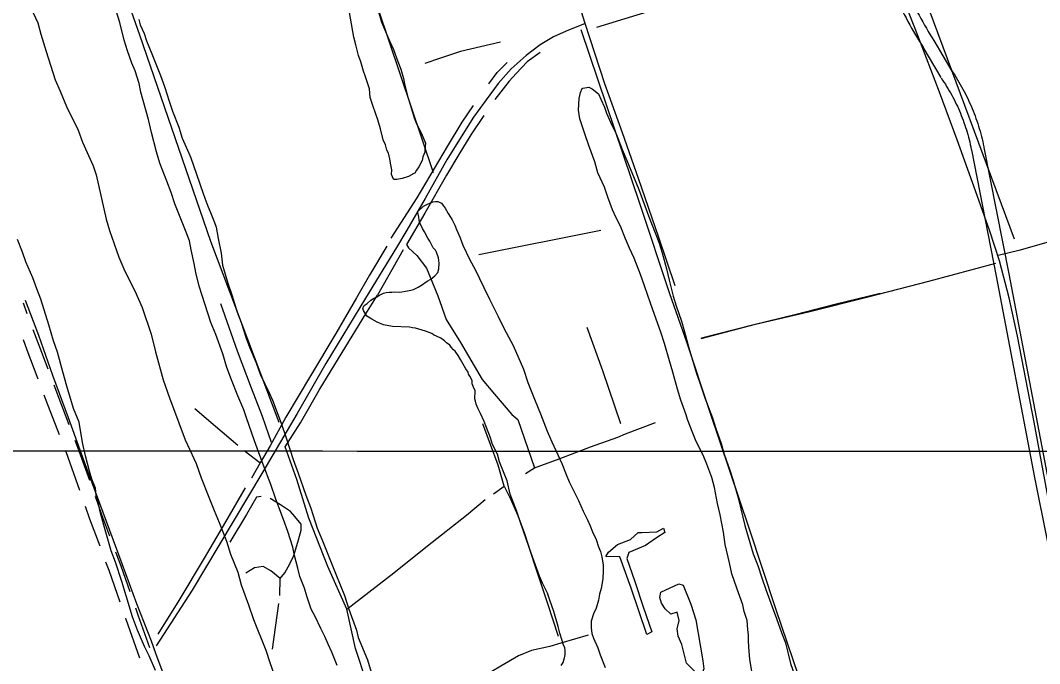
# Model space of a CAD drawing. Extents: x 3263578 to 3301413, y 764927 to 798602.
# Drawn here: x 3270869 to 3273272, y 787450 to 788969 of the extents above; entities that cross this region are included whole.
import ezdxf

# ---------------------------------------------------------------- set-up
doc = ezdxf.new("R2010")
doc.units = 0
for name, color, linetype in [('V-DTCH-CNTR', 7, 'Continuous'), ('V-GRID-MAJR', 7, 'Continuous'), ('V-ROAD-CNTR', 7, 'Continuous'), ('V-SITE-VEGE', 7, 'Continuous'), ('V-TOPO-SHOR', 7, 'Continuous')]:
    doc.layers.add(name, color=color, linetype=linetype)

msp = doc.modelspace()

# ---------------------------------------------------------------- linework, layer by layer
at = {"layer": 'V-DTCH-CNTR'}
msp.add_line((3273199.8, 788313.9), (3273176.9, 788400.8), dxfattribs=at)
for points in [[(3272412.8, 788341.9), (3272374.4, 788456.2), (3272326.4, 788595.6), (3272288.6, 788703.2), (3272246.4, 788818.9), (3272200.7, 788960.8), (3272172.2, 789052.1), (3272141, 789147.5), (3272108.5, 789240.2), (3272091.6, 789296.5), (3272057.7, 789406.9), (3272018.4, 789523.5), (3271967.9, 789669.6), (3271912.7, 789855.3), (3271913.9, 789864.7), (3271973, 789887.2), (3272085.2, 789927.7), (3272182.6, 789961.4), (3272277.9, 790000.8), (3272386.5, 790043), (3272505.6, 790083.5), (3272582.5, 790106.1)], [(3273176.9, 788400.8), (3273176.8, 788401.4), (3273154.3, 788471.1), (3273120.4, 788566.2), (3273077, 788686.6), (3273035.6, 788799.4), (3272984.3, 788932.9), (3272935.1, 789059.6)], [(3272200.7, 788960.8), (3272155.7, 788942.9), (3272125.4, 788929.4), (3272094.5, 788910.6), (3272061.2, 788885.6), (3272026.2, 788854.3), (3271995.3, 788819.2), (3271967.3, 788781.4), (3271937.2, 788740.5), (3271907.9, 788694.1), (3271874.5, 788639.7), (3271822.8, 788548.4), (3271780.2, 788473.8), (3271755.4, 788432.3), (3271682.8, 788313.1)], [(3273775.3, 788626.3), (3273720.5, 788599.9), (3273642.3, 788572.4), (3273546.7, 788538.8), (3273443.8, 788500.4), (3273353.8, 788469.1), (3273286.2, 788443.3), (3273222.5, 788425.8), (3273174.1, 788413.3)], [(3271682.8, 788313.1), (3271589.1, 788159.1), (3271521.1, 788040.4), (3271440.1, 787903.4), (3271370.8, 787786.1), (3271273.7, 787623.6), (3271189.1, 787492.2)], [(3273293.7, 787833), (3273258.9, 788020.5), (3273219.9, 788223.4), (3273199.8, 788313.9)]]:
    msp.add_lwpolyline(points, dxfattribs=at)
at = {"layer": 'V-GRID-MAJR'}
msp.add_spline([(3267732.7, 787953.5), (3270352.8, 787952.6), (3275593.1, 787951.5), (3280833.3, 787951.1), (3286073.6, 787951.5), (3291313.9, 787952.6), (3296554.1, 787954.5), (3299174.3, 787955.8)], degree=3, dxfattribs=at)
at = {"layer": 'V-ROAD-CNTR'}
msp.add_line((3270885, 788276.1), (3270875.8, 788300.8), dxfattribs=at)
for points in [[(3272942.3, 789076.1), (3272945.7, 789067.9), (3272949.1, 789059.7), (3272952.7, 789051.7), (3272956.3, 789043.6), (3272959.9, 789035.6), (3272963.7, 789027.6), (3272967.5, 789019.7), (3272971.3, 789011.8), (3272975.3, 789003.9), (3272979.3, 788996), (3272983.4, 788988.2), (3272987.6, 788980.5), (3272991.8, 788972.7), (3272996.1, 788965), (3273000.5, 788957.4), (3273004.9, 788949.8), (3273009.4, 788942.2), (3273014, 788934.7), (3273018.6, 788927.2), (3273022.3, 788921.3)], [(3272914.6, 789064.6), (3272918, 789056.2), (3272921.6, 789047.9), (3272925.2, 789039.6), (3272928.9, 789031.3), (3272932.7, 789023), (3272936.5, 789014.8), (3272940.5, 789006.6), (3272944.5, 788998.4), (3272948.5, 788990.3), (3272952.7, 788982.2), (3272956.9, 788974.2), (3272961.2, 788966.2), (3272965.5, 788958.2), (3272970, 788950.3), (3272974.5, 788942.4), (3272979, 788934.6), (3272983.7, 788926.8), (3272988.4, 788919), (3272993.2, 788911.3), (3272996.9, 788905.3)], [(3273022.5, 788920.9), (3273065, 788848.8)], [(3272996.7, 788905.7), (3273039.2, 788833.6)], [(3273064.5, 788849.6), (3273068, 788844.5), (3273071.5, 788839.2), (3273074.9, 788833.8), (3273078.2, 788828.4), (3273081.5, 788823), (3273084.7, 788817.6), (3273087.8, 788812.1), (3273090.9, 788806.5), (3273093.8, 788800.9), (3273096.8, 788795.3), (3273099.6, 788789.6), (3273102.3, 788783.9), (3273105, 788778.2), (3273107.6, 788772.4), (3273110.2, 788766.6), (3273112.6, 788760.8), (3273115, 788754.9), (3273117.3, 788749.1), (3273119.5, 788743.1), (3273121.7, 788737.2), (3273123.8, 788731.2), (3273125.8, 788725.2), (3273127.7, 788719.2), (3273129.5, 788713.1), (3273131.3, 788707), (3273132.9, 788700.9), (3273134.5, 788694.8), (3273136.1, 788688.6), (3273137.5, 788682.5), (3273138.9, 788676.3), (3273140.1, 788670.1), (3273140.4, 788668.7)], [(3273039.7, 788832.8), (3273043, 788827.8), (3273046.3, 788822.9), (3273049.5, 788817.8), (3273052.6, 788812.8), (3273055.7, 788807.7), (3273058.7, 788802.6), (3273061.6, 788797.4), (3273064.5, 788792.2), (3273067.3, 788787), (3273070, 788781.7), (3273072.7, 788776.4), (3273075.3, 788771), (3273077.8, 788765.7), (3273080.2, 788760.3), (3273082.6, 788754.8), (3273084.9, 788749.3), (3273087.1, 788743.8), (3273089.3, 788738.3), (3273091.4, 788732.8), (3273093.4, 788727.2), (3273095.4, 788721.6), (3273097.2, 788715.9), (3273099, 788710.3), (3273100.7, 788704.6), (3273102.4, 788698.9), (3273104, 788693.1), (3273105.5, 788687.4), (3273106.9, 788681.6), (3273108.2, 788675.9), (3273109.5, 788670.1), (3273110.7, 788664.2), (3273111, 788662.9)], [(3273111, 788662.9), (3273169.5, 788364.9), (3273260, 787890), (3273355.5, 787412.5)], [(3273140.4, 788668.7), (3273198.9, 788370.6), (3273289.5, 787895.7), (3273306.1, 787812.7)], [(3270934.1, 788145), (3270913, 788200.9), (3270899, 788238.6)], [(3270910.9, 788121.4), (3270884.9, 788190.4), (3270875.8, 788215)], [(3270983.9, 788014.2), (3270957.7, 788082.3), (3270948.2, 788107.6)], [(3270960.9, 787990.6), (3270929.6, 788071.6), (3270925, 788083.9)], [(3271032.2, 787882.8), (3271004.6, 787960.7), (3270998.3, 787976.9)], [(3271008.7, 787859), (3270976.4, 787950.3), (3270975.3, 787953.3)], [(3271079.8, 787751.1), (3271061, 787801.4), (3271045.5, 787845.1)], [(3271056.6, 787727.5), (3271032.8, 787791.1), (3271022.1, 787821.3)], [(3271127.5, 787619.5), (3271106.2, 787680.5), (3271093.8, 787713.6)], [(3271104, 787595.8), (3271078, 787670.3), (3271070.6, 787690)], [(3271173.9, 787487.4), (3271146.6, 787564.7), (3271140.7, 787581.7)], [(3271150.4, 787463.7), (3271118.3, 787554.8), (3271117.2, 787558)]]:
    msp.add_lwpolyline(points, dxfattribs=at)
at = {"layer": 'V-SITE-VEGE'}
for points in [[(3270893.8, 788997.8), (3270909.9, 788963.1), (3270917.3, 788936.3), (3270929.9, 788895), (3270951.1, 788828), (3270962.9, 788801.1), (3270977.8, 788765.3), (3271004.7, 788709.3), (3271015.4, 788681.4), (3271040.1, 788625.4), (3271047.5, 788604.2), (3271071.4, 788499.3), (3271078.7, 788472.6), (3271101, 788410), (3271114.9, 788376.4), (3271138.7, 788330.5), (3271155.8, 788291.3), (3271177, 788227.6), (3271187.5, 788186.4), (3271205.3, 788120.5), (3271220.2, 788078), (3271242.5, 788018.8), (3271257.5, 787978.6), (3271283.2, 787922.6), (3271294.9, 787889.1), (3271313.1, 787843.2), (3271325.9, 787811.9), (3271337.7, 787783.9), (3271354.7, 787739.2), (3271364.2, 787709.1), (3271381.3, 787666.6), (3271389.7, 787636.4), (3271406.8, 787589.5), (3271418.4, 787554.8), (3271447.3, 787482.2), (3271456.8, 787453.1), (3271471.7, 787410.7)], [(3271710.1, 788999.5), (3271720.5, 788964.5), (3271729.8, 788942.2), (3271739.1, 788920.6), (3271748.5, 788899.8), (3271758.4, 788871.2), (3271765.5, 788853.7), (3271771.7, 788831.4), (3271774.9, 788814.8), (3271782.5, 788787.1), (3271788.8, 788768), (3271797, 788738.6), (3271803.4, 788722.7), (3271813.6, 788703.4), (3271818.7, 788692.2), (3271823.6, 788678.7), (3271823.3, 788670.9), (3271822.1, 788660.7), (3271822, 788657.6), (3271817.6, 788646.8), (3271815.7, 788638.2), (3271808.1, 788622.8), (3271803, 788615.2), (3271798.8, 788608.3), (3271796.4, 788606.8), (3271783.6, 788600.3), (3271768.5, 788595.4), (3271756.6, 788592.7), (3271750.4, 788593), (3271748.1, 788593.8), (3271743.8, 788605), (3271744.2, 788616), (3271741.7, 788631.8), (3271739.8, 788642), (3271736.4, 788655.5), (3271732.7, 788661.9), (3271729.3, 788674.6), (3271724.3, 788686.6), (3271717.5, 788712.8), (3271711.3, 788734.2), (3271700.8, 788765.2), (3271693.8, 788786.7), (3271691.5, 788807.2), (3271687.3, 788821.5), (3271681.7, 788837.4), (3271677.4, 788848.5), (3271671.2, 788870.8), (3271666.3, 788885.9), (3271659.5, 788910.5), (3271654.7, 788928.7), (3271641.3, 789005.3)], [(3271329.2, 788227.4), (3271317.5, 788255.4), (3271297.4, 788319), (3271289.9, 788341.4), (3271282.7, 788373.7), (3271278.6, 788394.9), (3271271.3, 788427.2), (3271267.2, 788448.4), (3271259.8, 788468.5), (3271246.9, 788499.9), (3271233.1, 788535.6), (3271224.6, 788562.4), (3271213.9, 788589.3), (3271197.9, 788631.8), (3271189.5, 788658.6), (3271178, 788704.3), (3271170.7, 788734.4), (3271152.8, 788799.2), (3271148.7, 788819.2), (3271139.2, 788849.4), (3271131.7, 788867.3), (3271121.1, 788896.3), (3271113.7, 788922), (3271103.3, 788963.3), (3271094.8, 788991.2)], [(3271147.8, 788970.4), (3271151, 788958.1), (3271160.6, 788937.9), (3271165.9, 788920.1), (3271178.7, 788889.9), (3271186.2, 788869.7), (3271199, 788838.4), (3271208.6, 788812.7), (3271219.2, 788778.1), (3271227.7, 788754.6), (3271242.6, 788716.6), (3271250, 788690.9), (3271266.1, 788655.1), (3271270.4, 788643.9), (3271284.2, 788605.9), (3271300.1, 788560.1), (3271303.3, 788549), (3271310.7, 788529.9), (3271317.2, 788515.4), (3271324.6, 788495.3), (3271328.9, 788485.2), (3271330, 788480.7), (3271335.1, 788454), (3271342.3, 788419.4), (3271345.2, 788390.5), (3271357.8, 788348.1), (3271367.4, 788321.2), (3271380.1, 788279.9), (3271389.7, 788255.3), (3271401.3, 788218.5), (3271408.7, 788197.2), (3271424.8, 788160.3), (3271434.4, 788133.5)], [(3272583.6, 787531), (3272582.1, 787552.2), (3272575.1, 787573.7), (3272571.8, 787589.5), (3272564.7, 787608.6), (3272557.7, 787628.5), (3272546.5, 787662.7), (3272540.4, 787688), (3272530.4, 787731.6), (3272526.1, 787760.8), (3272518.3, 787801.9), (3272512.3, 787828.1), (3272505.2, 787866), (3272499.1, 787889.8), (3272487, 787920.9), (3272478.4, 787942.4), (3272462.4, 787974.4), (3272453.8, 787994.4), (3272441.8, 788026.3), (3272438.3, 788037.4), (3272425.6, 788072.4), (3272417.9, 788097.8), (3272407, 788138.3), (3272399.5, 788165.3), (3272387.7, 788205.7), (3272378.6, 788232.8), (3272363.8, 788274.2), (3272354.7, 788301.2), (3272340.6, 788341.8), (3272330.7, 788368.9), (3272315.7, 788407.1), (3272304.9, 788431.1), (3272295.6, 788452.7), (3272283.5, 788483), (3272273.2, 788502.2), (3272264.6, 788521.4), (3272254, 788551.6), (3272246.3, 788574.7), (3272230.4, 788609.1), (3272222.8, 788634.5), (3272208.7, 788673.5), (3272199.6, 788700.5), (3272187.7, 788736.3), (3272184.6, 788756.9), (3272186.4, 788784.2), (3272189.4, 788798.3), (3272192.9, 788807.5), (3272195.2, 788808.2), (3272208.7, 788810.8), (3272217.2, 788807.3), (3272231.6, 788795), (3272237.4, 788783), (3272246, 788763.8), (3272251, 788749.5), (3272263.2, 788721.5), (3272273.3, 788700.7), (3272287.6, 788664.1), (3272298.3, 788637.8), (3272315.5, 788596.3), (3272326.9, 788569.1), (3272341.1, 788530.9), (3272349.6, 788507), (3272373.8, 788444.8), (3272382.2, 788420.2), (3272392.4, 788382.1), (3272398.4, 788355.2), (3272407.9, 788317.9), (3272414.8, 788294.9), (3272427.5, 788258.3), (3272434.4, 788233.7), (3272444.6, 788195.6), (3272462.6, 788135.3), (3272470.3, 788113), (3272482.3, 788078), (3272500.8, 788030.2), (3272508.4, 788005.5), (3272521.1, 787969.7), (3272528, 787945.1), (3272541.3, 787906.9), (3272549, 787882.3), (3272560.7, 787841.8), (3272567.5, 787815.6), (3272576.9, 787776.8), (3272584.5, 787749.8), (3272596.2, 787709.4), (3272607.7, 787682.2), (3272616.7, 787652.8), (3272626.6, 787625.7), (3272641.4, 787584.4), (3272651.3, 787557.3), (3272664, 787521.5), (3272672.6, 787499.9), (3272684.8, 787450.8), (3272693.9, 787423.8)], [(3271860.1, 788218.2), (3271842.4, 788226.8), (3271838.6, 788229.3), (3271823.9, 788235.4), (3271800.6, 788241.8), (3271793.6, 788242.9), (3271785.9, 788244.7), (3271745.9, 788246.3), (3271724.9, 788250.3), (3271710.2, 788256.4), (3271697.1, 788263.2), (3271685.7, 788270.7), (3271677.6, 788283.6), (3271676.2, 788289.1), (3271679.6, 788295.3), (3271686.1, 788300.5), (3271695, 788308), (3271701.5, 788312.5), (3271709.5, 788316.1), (3271715.1, 788319.8), (3271724.7, 788324.9), (3271731, 788326.2), (3271738.2, 788327.5), (3271744.4, 788327.2), (3271749.9, 788327.8), (3271763.3, 788327.2), (3271781.4, 788330.4), (3271789.3, 788331.7), (3271795.7, 788333.8), (3271806.9, 788338.8), (3271814.1, 788343.3), (3271827.8, 788352.9), (3271836.7, 788358), (3271845.6, 788365.5), (3271853, 788373.9), (3271855.7, 788382.4), (3271856.2, 788395.7), (3271854.4, 788408.3), (3271850.2, 788421.8), (3271847.2, 788425.9), (3271842, 788431.6), (3271839.1, 788438), (3271834, 788447.6), (3271829.6, 788454.8), (3271821.5, 788469.3), (3271817.1, 788477.3), (3271812, 788487.7), (3271809.9, 788491.7), (3271808, 788504.4), (3271806.1, 788515.4), (3271806.2, 788517.8), (3271819.2, 788529.8), (3271830.4, 788535.6), (3271838.4, 788538.5), (3271841.6, 788540.7), (3271847.1, 788541.2), (3271852.6, 788541), (3271861.9, 788537.5), (3271865.6, 788531.9), (3271870.1, 788525.4), (3271877.4, 788512.6), (3271882.6, 788504.5), (3271887, 788498.1), (3271892.8, 788485.3), (3271897.1, 788474.9), (3271905.7, 788455.7), (3271912.1, 788438.2), (3271928.7, 788403.8), (3271941.2, 788380.5), (3271961.4, 788338.2), (3271974.4, 788310.2), (3271995.6, 788269.3), (3272008.6, 788242.1), (3272030.5, 788201.2), (3272054.9, 788145.3), (3272065.5, 788114.3), (3272082.6, 788070.4), (3272094.7, 788040.1), (3272111.1, 787998.7), (3272121.9, 787973.9), (3272137, 787941.9), (3272145.7, 787922.8), (3272155.6, 787896.5), (3272162.8, 787879.7), (3272175.1, 787854.1), (3272184.6, 787835.7), (3272195.3, 787810.1)], [(3271187.6, 787434.1), (3271172.6, 787468.8), (3271161.8, 787491.2), (3271144.7, 787529.2), (3271133, 787560.5), (3271118.2, 787610.8), (3271107.6, 787644.3), (3271092.8, 787690.1), (3271083.2, 787716.9), (3271071.6, 787754.9), (3271065.3, 787777.2), (3271056.9, 787808.4), (3271052.8, 787828.5), (3271047.6, 787847.5), (3271045.6, 787864.2), (3271037.1, 787885.4), (3271031.8, 787904.4), (3271022.4, 787941.2), (3271015.1, 787972.4), (3271007, 788020.4), (3270994.2, 788052.8), (3270978.4, 788105.3), (3270968.9, 788138.8), (3270956.3, 788185.6), (3270946.7, 788212.4), (3270936.2, 788250.4), (3270917.2, 788310.7), (3270907.6, 788335.3), (3270898, 788361), (3270882, 788399), (3270873.4, 788421.4), (3270861.7, 788451.6)], [(3271615.6, 787446.1), (3271602.8, 787477.4), (3271594.2, 787496.5), (3271586.7, 787514.4), (3271577, 787533.4), (3271564.1, 787561.4), (3271554.4, 787579.3), (3271543.8, 787609.5), (3271538.5, 787628.5), (3271527.8, 787656.4), (3271522.6, 787675.4), (3271515.3, 787705.5), (3271511.2, 787725.6), (3271499.5, 787762.4), (3271488.9, 787790.4), (3271470.8, 787838.5), (3271459.1, 787873.1), (3271441, 787920.1), (3271430.3, 787950.2), (3271420.7, 787975.9), (3271401.6, 788030.7), (3271395.3, 788049.7), (3271381.3, 788082.1), (3271366.4, 788120.1), (3271355.7, 788149.2), (3271346.3, 788181.6), (3271329.2, 788227.4)], [(3272143.9, 787445.8), (3272148.1, 787453.4), (3272151.7, 787464.3), (3272152.8, 787472.1), (3272153.2, 787481.5), (3272152.6, 787487.8), (3272148.3, 787496.6), (3272146.3, 787505.3), (3272140.7, 787522), (3272136.6, 787537.9), (3272126.2, 787573.6), (3272117.1, 787600.6), (3272111.5, 787616.5), (3272099.9, 787640.5), (3272092.7, 787656.5), (3272080, 787691.6), (3272072.9, 787711.5), (3272068.7, 787724.2), (3272060.9, 787744.9), (3272056, 787760.8), (3272046.1, 787787.9), (3272039.2, 787809.3), (3272023.6, 787850.7), (3272016.2, 787881.6), (3272009, 787899.2), (3271998.3, 787926.3), (3271993.6, 787944.5), (3271981.9, 787967.8), (3271977.1, 787983.6), (3271967.8, 788007.6), (3271962.1, 788021.9), (3271953.5, 788041.1), (3271948.4, 788051.5), (3271943.4, 788062.7), (3271942.1, 788069.8), (3271939.9, 788075.4), (3271940.7, 788094.2), (3271937.1, 788102.9), (3271934.3, 788110.9), (3271933.8, 788118.8), (3271928.8, 788129.2), (3271925, 788133.2), (3271924.4, 788138), (3271919.2, 788146), (3271906.8, 788168.5), (3271900.9, 788177.4), (3271894.2, 788187.8), (3271889.6, 788191.1), (3271884.4, 788197.6), (3271881.4, 788201.7), (3271873.8, 788207.5), (3271868.5, 788212.4), (3271860.1, 788218.2)], [(3271434.4, 788133.5), (3271455.9, 788087.6), (3271463.4, 788071.9), (3271483.7, 788018.3), (3271495.3, 787983.6), (3271512.3, 787932.2), (3271524, 787899.8), (3271542, 787848.4), (3271553.8, 787817.1), (3271568.6, 787770.2), (3271581.4, 787740), (3271612.4, 787661.7), (3271632.7, 787611.4), (3271643.3, 787579), (3271661.4, 787529.8), (3271665.5, 787512), (3271686.9, 787459.4), (3271698.5, 787422.6)], [(3272195.3, 787810.1), (3272204.8, 787791.7), (3272212, 787775.7), (3272217.7, 787761.4), (3272226.4, 787743), (3272232, 787726.3), (3272236.3, 787715.1), (3272239.7, 787702.4), (3272242.8, 787682.7), (3272243.1, 787670.1), (3272242.3, 787650.5), (3272238.3, 787627.9), (3272233.8, 787614), (3272231.7, 787600), (3272226.2, 787581.3), (3272220.2, 787568.2), (3272214.8, 787550.4), (3272214.1, 787534.8), (3272216, 787521.3), (3272220.2, 787510.2), (3272230.3, 787487.8), (3272235.9, 787471.1), (3272247.3, 787441.6)], [(3272593, 787431.7), (3272588.6, 787460.9), (3272587, 787479), (3272585.6, 787503.4), (3272585.4, 787517.5), (3272583.6, 787531)]]:
    msp.add_lwpolyline(points, dxfattribs=at)
at = {"layer": 'V-TOPO-SHOR'}
for p, q in [((3272948.3, 789162.3), (3273211.8, 788453)), ((3271949.7, 788416), (3272237.3, 788473.5)), ((3271771.5, 788426.8), (3271710.8, 788320.3)), ((3271396.7, 787953.3), (3271433.1, 787925)), ((3271463, 787484.8), (3271478.2, 787592.6))]:
    msp.add_line(p, q, dxfattribs=at)
for points in [[(3271275.8, 790249.3), (3271503.7, 789577.4), (3271685.6, 789075.4), (3271841.6, 788609.4)], [(3270993.7, 789411.4), (3271074.8, 789148), (3271149.6, 788934.5), (3271317.4, 788447.4), (3271477.9, 788020.4)], [(3272888.8, 789147.4), (3272782.3, 789116.7), (3272679.5, 789085.5), (3272579.7, 789056.3), (3272497.3, 789033.4), (3272403.2, 789005.2), (3272321.8, 788980.7), (3272226.9, 788951.4)], [(3272190.5, 788947.2), (3272329.1, 788534.9), (3272398.9, 788324.3)], [(3272001, 788917.3), (3271906.3, 788894.8), (3271859.3, 788879.4), (3271822.3, 788866.4)], [(3272094, 788892.8), (3272063.3, 788870.7), (3272038, 788843), (3272021, 788824.9), (3271987.1, 788781.5)], [(3271973.1, 788818.7), (3271993, 788845.5), (3272016.1, 788868.9)], [(3271743.1, 788454.9), (3271803.9, 788549.9), (3271875.8, 788671.1), (3271910.6, 788728), (3271937.4, 788768)], [(3271961.8, 788744.3), (3271930.7, 788698.6), (3271902.8, 788652.3), (3271873.3, 788602.9), (3271822.3, 788513.2), (3271778.9, 788439.7)], [(3271732.8, 788435.3), (3271691.9, 788367.1), (3271661, 788313.9)], [(3271778.9, 788439.7), (3271783.7, 788432.1), (3271803.6, 788413.7), (3271826.1, 788383.5), (3271853, 788318.5)], [(3272474, 788217.7), (3272602.1, 788251.4), (3272727, 788280.5), (3272867.6, 788316.1), (3273010.3, 788353.2), (3273168.6, 788395.2)], [(3271710.8, 787329.1), (3271658.5, 787486), (3271638.6, 787579), (3271593.9, 787679.4), (3271548.6, 787794), (3271520.5, 787884.7), (3271492.7, 787961.8), (3271529.1, 788019), (3271573, 788096), (3271627.8, 788184.9), (3271683.5, 788276.2), (3271710.8, 788320.3)], [(3272398.9, 788324.3), (3272439.1, 788209.6), (3272493.3, 788045.9), (3272586.6, 787768.3), (3272648.7, 787580.8), (3272703.3, 787420.8), (3272752.7, 787266.9), (3272814.3, 787126.5)], [(3272895.9, 788323.7), (3272788.9, 788297.7), (3272697.6, 788274.7), (3272594.9, 788249.6), (3272475, 788218.6)], [(3271207.5, 787421.9), (3271188.4, 787474.3), (3271177.6, 787503.7), (3271143.2, 787591.4), (3271108.4, 787686.2), (3271064, 787807.3), (3271019.9, 787926.2), (3270982.5, 788030.7), (3270945.2, 788130.8), (3270912.5, 788224.8), (3270881.2, 788307.4)], [(3271460.9, 787972.6), (3271440, 788033.6), (3271414, 788100.8), (3271380.4, 788188.2), (3271341.2, 788299.2)], [(3271661, 788313.9), (3271612.5, 788229.6), (3271552.8, 788129.7), (3271494.9, 788031.9), (3271457.4, 787964.2), (3271434.4, 787924), (3271413.9, 787888.2)], [(3271853, 788318.5), (3271872.3, 788262.7), (3271906.7, 788208.2), (3271957.8, 788120.7), (3271986.6, 788086.5), (3272027.7, 788038.2), (3272041.7, 788026.9), (3272081.2, 787912.4)], [(3272284.5, 788016.5), (3272241.8, 788141.2), (3272205.1, 788243.7)], [(3271381.6, 787965.5), (3271328.9, 788010.4), (3271280.1, 788051.8)], [(3271984.1, 787851.2), (3272009.1, 787869.3), (3271994.9, 787918.7), (3271959, 788016.3)], [(3272059.7, 787898.8), (3272081.2, 787912.4), (3272139.3, 787933.8), (3272213.3, 787961.8), (3272277.1, 787985), (3272295.2, 787992.8), (3272365.9, 788019.6)], [(3271398.9, 787865.5), (3271352.4, 787784.7), (3271301.8, 787699.3), (3271242.2, 787599.2), (3271192.5, 787520.2)], [(3272009.1, 787869.3), (3272023.5, 787840.8), (3272041.8, 787800.3), (3272057.4, 787757.6), (3272081, 787684.6), (3272111.7, 787592.7), (3272136.9, 787514.9)], [(3271436.4, 787844.8), (3271425.8, 787843.3), (3271402.1, 787802), (3271362.2, 787737)], [(3271481.2, 787651.6), (3271492.4, 787665), (3271504.3, 787686), (3271513.3, 787705.5), (3271524.4, 787742.4), (3271530.9, 787765.2), (3271530.5, 787779.2), (3271515.6, 787797.5), (3271506, 787809.8), (3271482.1, 787825.5), (3271457.5, 787840.2)], [(3271638.6, 787579), (3271749.3, 787665), (3271828.3, 787728.2), (3271920.3, 787801.1), (3271964.5, 787837.4)], [(3272334, 787759.8), (3272369.1, 787761.5), (3272385.1, 787770.5), (3272387.9, 787760.3), (3272368.3, 787747.3), (3272342.3, 787729), (3272303.6, 787712.4), (3272298.5, 787698.2), (3272317.2, 787644.2), (3272337.1, 787584.7), (3272357.6, 787525.1), (3272345.4, 787519.4), (3272308.5, 787628.8), (3272282.3, 787702.2), (3272249.4, 787703.4), (3272255.6, 787713.4), (3272276.7, 787731.8), (3272307.1, 787743.7), (3272325.5, 787759.8), (3272334, 787759.8)], [(3271480.5, 787611), (3271481.2, 787651.6), (3271459.6, 787669.3), (3271441.1, 787680), (3271421.1, 787676.2), (3271400.5, 787664)], [(3272376.4, 787606.5), (3272378.5, 787618.8), (3272421.2, 787638.4), (3272431.1, 787635.3), (3272449.1, 787590.8), (3272461.6, 787553.9), (3272471.7, 787493.9), (3272477.8, 787457.1), (3272479.8, 787438.3), (3272474.6, 787425), (3272460.1, 787430.1), (3272439, 787451.3), (3272428.1, 787495.8), (3272419.5, 787514.9), (3272417, 787532.3), (3272422.1, 787552.4), (3272417.5, 787571.7), (3272402.1, 787567.2), (3272389, 787579.7), (3272380.5, 787593.3), (3272376.4, 787606.5)], [(3272207.4, 787517.9), (3272143, 787498.8), (3272117, 787490.8), (3272073.9, 787481.5), (3272043.1, 787468.5), (3272001.2, 787444.2), (3271958.7, 787419), (3271936.5, 787408.5), (3271920.7, 787403.1), (3271906.8, 787403.2), (3271883, 787402), (3271871.4, 787398.3), (3271849.5, 787383.4), (3271820.9, 787369.4), (3271792.8, 787356.7), (3271767.4, 787349), (3271710.8, 787329.1)]]:
    msp.add_lwpolyline(points, dxfattribs=at)

doc.saveas('drawing.dxf')
